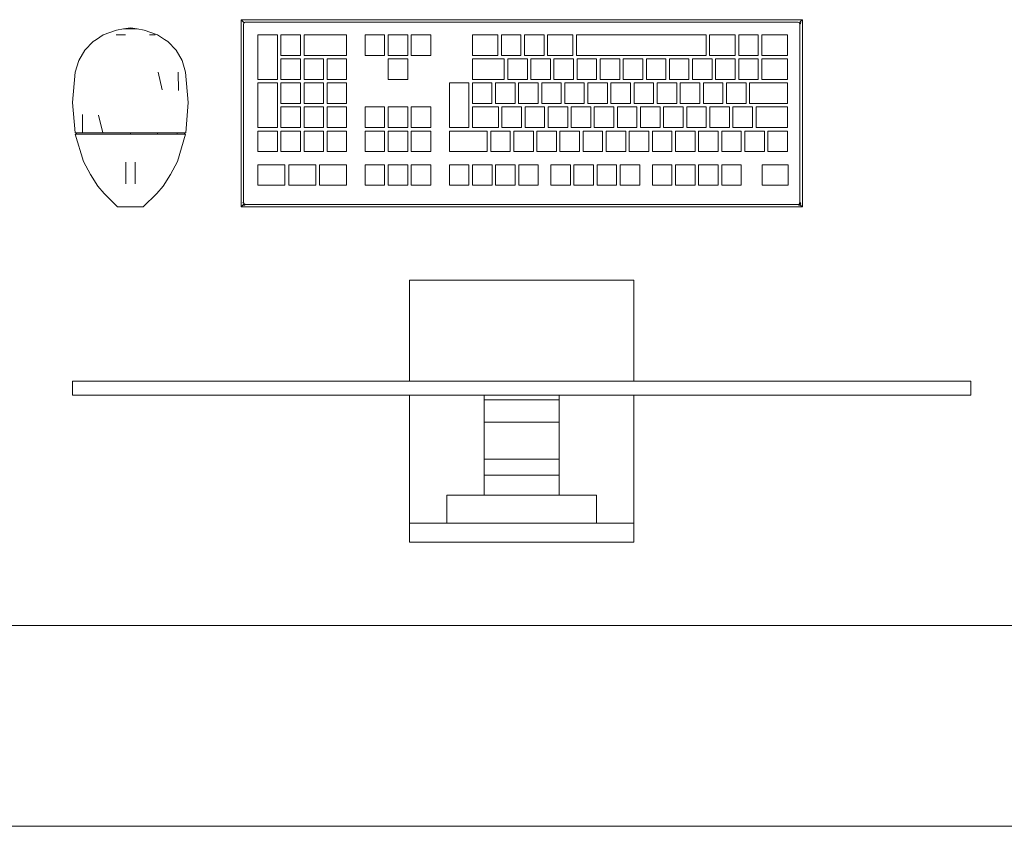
# Model space of a CAD drawing. Header units: millimetres. Extents: x 321 to 585, y -277 to 9.
# Tile 531 of 656: x 347.23 to 348.57, y -135.64 to -134.54. Entities that reach past the tile are written whole.
import ezdxf

# ---------------------------------------------------------------- set-up
doc = ezdxf.new("R2010")
doc.units = ezdxf.units.MM
doc.header["$MEASUREMENT"] = 0
doc.layers.add('IFC-Elemento construtivo genérico-Contorno', color=253, linetype='Continuous', lineweight=5)
doc.layers.add('IFC-Laje-Contorno', color=134, linetype='Continuous', lineweight=5)

msp = doc.modelspace()

# ---------------------------------------------------------------- linework, layer by layer
at = {"layer": 'IFC-Elemento construtivo genérico-Contorno', "lineweight": 5}
for p, q in [((347.5353, -134.5417), (347.5378, -134.5441)), ((347.5353, -134.7957), (347.5353, -134.5417)), ((347.5353, -134.5417), (348.2973, -134.5417)), ((348.2948, -134.5441), (348.2973, -134.5417)), ((348.2973, -134.7957), (348.2973, -134.5417)), ((347.3663, -134.5558), (347.3759, -134.5542)), ((347.3759, -134.5542), (347.3851, -134.5526)), ((347.3759, -134.5542), (347.3944, -134.5542)), ((347.3851, -134.5526), (347.3944, -134.5542)), ((347.3944, -134.5542), (347.404, -134.5558)), ((347.5378, -134.5441), (347.5394, -134.5458)), ((347.5385, -134.548), (347.5391, -134.5465)), ((347.5385, -134.548), (347.5388, -134.5472)), ((347.5385, -134.7893), (347.5385, -134.548)), ((347.5388, -134.5472), (347.5391, -134.5465)), ((347.5391, -134.5465), (347.5394, -134.5458)), ((347.5394, -134.5458), (347.5417, -134.5448)), ((347.5394, -134.5458), (347.5408, -134.5452)), ((347.5408, -134.5452), (347.5412, -134.545)), ((347.5412, -134.545), (347.5417, -134.5448)), ((347.5417, -134.5448), (348.291, -134.5448)), ((348.291, -134.5448), (348.2918, -134.5452)), ((348.291, -134.5448), (348.2925, -134.5455)), ((348.2918, -134.5452), (348.2932, -134.5458)), ((348.2925, -134.5455), (348.2932, -134.5458)), ((348.2932, -134.5458), (348.2948, -134.5441)), ((348.2932, -134.5458), (348.2938, -134.5472)), ((348.2932, -134.5458), (348.2941, -134.548)), ((348.2938, -134.5472), (348.294, -134.5476)), ((348.294, -134.5476), (348.2941, -134.548)), ((348.2941, -134.7893), (348.2941, -134.548)), ((348.2945, -134.5474), (348.2948, -134.5467)), ((348.2948, -134.5467), (348.2954, -134.5454)), ((347.3345, -134.5712), (347.3389, -134.5684)), ((347.3389, -134.5684), (347.3483, -134.5624)), ((347.3483, -134.5624), (347.3573, -134.5591)), ((347.3573, -134.5591), (347.3663, -134.5558)), ((347.3656, -134.5624), (347.3786, -134.5624)), ((347.3721, -134.5624), (347.3786, -134.5624)), ((347.404, -134.5558), (347.422, -134.5624)), ((347.4112, -134.5624), (347.4187, -134.5624)), ((347.4112, -134.5624), (347.4154, -134.5624)), ((347.422, -134.5624), (347.4314, -134.5684)), ((347.4314, -134.5684), (347.4358, -134.5712)), ((347.5581, -134.6227), (347.5581, -134.5623)), ((347.5581, -134.5623), (347.5846, -134.5623)), ((347.5846, -134.6227), (347.5846, -134.5623)), ((347.5895, -134.5901), (347.5895, -134.5623)), ((347.5895, -134.5623), (347.616, -134.5623)), ((347.616, -134.5901), (347.616, -134.5623)), ((347.6208, -134.5901), (347.6208, -134.5623)), ((347.6208, -134.5623), (347.6787, -134.5623)), ((347.6787, -134.5901), (347.6787, -134.5623)), ((347.7037, -134.5623), (347.7302, -134.5623)), ((347.7037, -134.5901), (347.7037, -134.5623)), ((347.7302, -134.5901), (347.7302, -134.5623)), ((347.735, -134.5623), (347.7616, -134.5623)), ((347.735, -134.5901), (347.735, -134.5623)), ((347.7616, -134.5901), (347.7616, -134.5623)), ((347.7664, -134.5623), (347.7929, -134.5623)), ((347.7664, -134.5901), (347.7664, -134.5623)), ((347.7929, -134.5901), (347.7929, -134.5623)), ((347.8494, -134.5901), (347.8494, -134.5623)), ((347.8494, -134.5623), (347.884, -134.5623)), ((347.884, -134.5901), (347.884, -134.5623)), ((347.8888, -134.5901), (347.8888, -134.5623)), ((347.8888, -134.5623), (347.9153, -134.5623)), ((347.9153, -134.5901), (347.9153, -134.5623)), ((347.9201, -134.5901), (347.9201, -134.5623)), ((347.9201, -134.5623), (347.9467, -134.5623)), ((347.9467, -134.5901), (347.9467, -134.5623)), ((347.9515, -134.5901), (347.9515, -134.5623)), ((347.9515, -134.5623), (347.9859, -134.5623)), ((347.9859, -134.5901), (347.9859, -134.5623)), ((347.9907, -134.5901), (347.9907, -134.5623)), ((347.9907, -134.5623), (348.1665, -134.5623)), ((348.1665, -134.5901), (348.1665, -134.5623)), ((348.1714, -134.5901), (348.1714, -134.5623)), ((348.1714, -134.5623), (348.2061, -134.5623)), ((348.2061, -134.5901), (348.2061, -134.5623)), ((348.211, -134.5901), (348.211, -134.5623)), ((348.211, -134.5623), (348.2375, -134.5623)), ((348.2375, -134.5901), (348.2375, -134.5623)), ((348.2423, -134.5901), (348.2423, -134.5623)), ((348.2423, -134.5623), (348.2771, -134.5623)), ((348.2771, -134.5901), (348.2771, -134.5623)), ((347.3232, -134.5829), (347.3345, -134.5712)), ((347.4358, -134.5712), (347.4471, -134.5829)), ((347.315, -134.5971), (347.3232, -134.5829)), ((347.4471, -134.5829), (347.4553, -134.5971)), ((347.5895, -134.5901), (347.616, -134.5901)), ((347.5895, -134.6227), (347.5895, -134.5949)), ((347.5895, -134.5949), (347.616, -134.5949)), ((347.616, -134.6227), (347.616, -134.5949)), ((347.6208, -134.5901), (347.6787, -134.5901)), ((347.6208, -134.6227), (347.6208, -134.5949)), ((347.6208, -134.5949), (347.6474, -134.5949)), ((347.6474, -134.6227), (347.6474, -134.5949)), ((347.6522, -134.6227), (347.6522, -134.5949)), ((347.6522, -134.5949), (347.6787, -134.5949)), ((347.6787, -134.6227), (347.6787, -134.5949)), ((347.7037, -134.5901), (347.7302, -134.5901)), ((347.735, -134.5901), (347.7616, -134.5901)), ((347.735, -134.6227), (347.735, -134.5949)), ((347.735, -134.5949), (347.7616, -134.5949)), ((347.7616, -134.6227), (347.7616, -134.5949)), ((347.7664, -134.5901), (347.7929, -134.5901)), ((347.8494, -134.5901), (347.884, -134.5901)), ((347.8494, -134.6227), (347.8494, -134.5949)), ((347.8494, -134.5949), (347.8926, -134.5949)), ((347.8888, -134.5901), (347.9153, -134.5901)), ((347.8926, -134.6227), (347.8926, -134.5949)), ((347.8974, -134.6227), (347.8974, -134.5949)), ((347.8974, -134.5949), (347.924, -134.5949)), ((347.9201, -134.5901), (347.9467, -134.5901)), ((347.924, -134.6227), (347.924, -134.5949)), ((347.9288, -134.6227), (347.9288, -134.5949)), ((347.9288, -134.5949), (347.9553, -134.5949)), ((347.9515, -134.5901), (347.9859, -134.5901)), ((347.9553, -134.6227), (347.9553, -134.5949)), ((347.9601, -134.6227), (347.9601, -134.5949)), ((347.9601, -134.5949), (347.9867, -134.5949)), ((347.9867, -134.6227), (347.9867, -134.5949)), ((347.9907, -134.5901), (348.1665, -134.5901)), ((347.9915, -134.6227), (347.9915, -134.5949)), ((347.9915, -134.5949), (348.018, -134.5949)), ((348.018, -134.6227), (348.018, -134.5949)), ((348.0228, -134.6227), (348.0228, -134.5949)), ((348.0228, -134.5949), (348.0494, -134.5949)), ((348.0494, -134.6227), (348.0494, -134.5949)), ((348.0542, -134.6227), (348.0542, -134.5949)), ((348.0542, -134.5949), (348.0807, -134.5949)), ((348.0807, -134.6227), (348.0807, -134.5949)), ((348.0856, -134.6227), (348.0856, -134.5949)), ((348.0856, -134.5949), (348.1121, -134.5949)), ((348.1121, -134.6227), (348.1121, -134.5949)), ((348.1169, -134.6227), (348.1169, -134.5949)), ((348.1169, -134.5949), (348.1434, -134.5949)), ((348.1434, -134.6227), (348.1434, -134.5949)), ((348.1483, -134.6227), (348.1483, -134.5949)), ((348.1483, -134.5949), (348.1748, -134.5949)), ((348.1714, -134.5901), (348.2061, -134.5901)), ((348.1748, -134.6227), (348.1748, -134.5949)), ((348.1796, -134.6227), (348.1796, -134.5949)), ((348.1796, -134.5949), (348.2061, -134.5949)), ((348.2061, -134.6227), (348.2061, -134.5949)), ((348.211, -134.5901), (348.2375, -134.5901)), ((348.211, -134.6227), (348.211, -134.5949)), ((348.211, -134.5949), (348.2375, -134.5949)), ((348.2375, -134.6227), (348.2375, -134.5949)), ((348.2423, -134.5901), (348.2771, -134.5901)), ((348.2423, -134.6227), (348.2423, -134.5949)), ((348.2423, -134.5949), (348.2771, -134.5949)), ((348.2771, -134.6227), (348.2771, -134.5949)), ((347.3103, -134.6127), (347.315, -134.5971)), ((347.4553, -134.5971), (347.46, -134.6127)), ((347.3067, -134.654), (347.3103, -134.6127)), ((347.4226, -134.6127), (347.4282, -134.6367)), ((347.45, -134.6127), (347.4504, -134.6377)), ((347.46, -134.6127), (347.4636, -134.654)), ((347.5581, -134.6227), (347.5846, -134.6227)), ((347.5581, -134.6878), (347.5581, -134.6275)), ((347.5581, -134.6275), (347.5846, -134.6275)), ((347.5846, -134.6878), (347.5846, -134.6275)), ((347.5895, -134.6227), (347.616, -134.6227)), ((347.5895, -134.6553), (347.5895, -134.6275)), ((347.5895, -134.6275), (347.616, -134.6275)), ((347.616, -134.6553), (347.616, -134.6275)), ((347.6208, -134.6227), (347.6474, -134.6227)), ((347.6208, -134.6553), (347.6208, -134.6275)), ((347.6208, -134.6275), (347.6474, -134.6275)), ((347.6474, -134.6553), (347.6474, -134.6275)), ((347.6522, -134.6227), (347.6787, -134.6227)), ((347.6522, -134.6553), (347.6522, -134.6275)), ((347.6522, -134.6275), (347.6787, -134.6275)), ((347.6787, -134.6553), (347.6787, -134.6275)), ((347.735, -134.6227), (347.7616, -134.6227)), ((347.8181, -134.6878), (347.8181, -134.6275)), ((347.8181, -134.6275), (347.8446, -134.6275)), ((347.8446, -134.6878), (347.8446, -134.6275)), ((347.8494, -134.6227), (347.8926, -134.6227)), ((347.8494, -134.6553), (347.8494, -134.6275)), ((347.8494, -134.6275), (347.8759, -134.6275)), ((347.8759, -134.6553), (347.8759, -134.6275)), ((347.8808, -134.6553), (347.8808, -134.6275)), ((347.8808, -134.6275), (347.9073, -134.6275)), ((347.8974, -134.6227), (347.924, -134.6227)), ((347.9073, -134.6553), (347.9073, -134.6275)), ((347.9121, -134.6553), (347.9121, -134.6275)), ((347.9121, -134.6275), (347.9386, -134.6275)), ((347.9288, -134.6227), (347.9553, -134.6227)), ((347.9386, -134.6553), (347.9386, -134.6275)), ((347.9435, -134.6553), (347.9435, -134.6275)), ((347.9435, -134.6275), (347.97, -134.6275)), ((347.9601, -134.6227), (347.9867, -134.6227)), ((347.97, -134.6553), (347.97, -134.6275)), ((347.9748, -134.6553), (347.9748, -134.6275)), ((347.9748, -134.6275), (348.0013, -134.6275)), ((347.9915, -134.6227), (348.018, -134.6227)), ((348.0013, -134.6553), (348.0013, -134.6275)), ((348.0062, -134.6553), (348.0062, -134.6275)), ((348.0062, -134.6275), (348.0327, -134.6275)), ((348.0228, -134.6227), (348.0494, -134.6227)), ((348.0327, -134.6553), (348.0327, -134.6275)), ((348.0375, -134.6553), (348.0375, -134.6275)), ((348.0375, -134.6275), (348.0641, -134.6275)), ((348.0542, -134.6227), (348.0807, -134.6227)), ((348.0641, -134.6553), (348.0641, -134.6275)), ((348.0689, -134.6553), (348.0689, -134.6275)), ((348.0689, -134.6275), (348.0954, -134.6275)), ((348.0856, -134.6227), (348.1121, -134.6227)), ((348.0954, -134.6553), (348.0954, -134.6275)), ((348.1002, -134.6553), (348.1002, -134.6275)), ((348.1002, -134.6275), (348.1268, -134.6275)), ((348.1169, -134.6227), (348.1434, -134.6227)), ((348.1268, -134.6553), (348.1268, -134.6275)), ((348.1316, -134.6553), (348.1316, -134.6275)), ((348.1316, -134.6275), (348.1581, -134.6275)), ((348.1483, -134.6227), (348.1748, -134.6227)), ((348.1581, -134.6553), (348.1581, -134.6275)), ((348.1629, -134.6553), (348.1629, -134.6275)), ((348.1629, -134.6275), (348.1895, -134.6275)), ((348.1796, -134.6227), (348.2061, -134.6227)), ((348.1895, -134.6553), (348.1895, -134.6275)), ((348.1943, -134.6553), (348.1943, -134.6275)), ((348.1943, -134.6275), (348.2208, -134.6275)), ((348.211, -134.6227), (348.2375, -134.6227)), ((348.2208, -134.6553), (348.2208, -134.6275)), ((348.2257, -134.6553), (348.2257, -134.6275)), ((348.2257, -134.6275), (348.2771, -134.6275)), ((348.2423, -134.6227), (348.2771, -134.6227)), ((348.2771, -134.6553), (348.2771, -134.6275)), ((347.3067, -134.654), (347.31, -134.6953)), ((347.4603, -134.6953), (347.4636, -134.654)), ((347.5895, -134.6553), (347.616, -134.6553)), ((347.5895, -134.6878), (347.5895, -134.6601)), ((347.5895, -134.6601), (347.616, -134.6601)), ((347.616, -134.6878), (347.616, -134.6601)), ((347.6208, -134.6553), (347.6474, -134.6553)), ((347.6208, -134.6878), (347.6208, -134.6601)), ((347.6208, -134.6601), (347.6474, -134.6601)), ((347.6474, -134.6878), (347.6474, -134.6601)), ((347.6522, -134.6553), (347.6787, -134.6553)), ((347.6522, -134.6878), (347.6522, -134.6601)), ((347.6522, -134.6601), (347.6787, -134.6601)), ((347.6787, -134.6878), (347.6787, -134.6601)), ((347.7037, -134.6601), (347.7302, -134.6601)), ((347.7037, -134.6878), (347.7037, -134.6601)), ((347.7302, -134.6878), (347.7302, -134.6601)), ((347.735, -134.6601), (347.7616, -134.6601)), ((347.735, -134.6878), (347.735, -134.6601)), ((347.7616, -134.6878), (347.7616, -134.6601)), ((347.7664, -134.6601), (347.7929, -134.6601)), ((347.7664, -134.6878), (347.7664, -134.6601)), ((347.7929, -134.6878), (347.7929, -134.6601)), ((347.8494, -134.6553), (347.8759, -134.6553)), ((347.8494, -134.6878), (347.8494, -134.6601)), ((347.8494, -134.6601), (347.8847, -134.6601)), ((347.8808, -134.6553), (347.9073, -134.6553)), ((347.8847, -134.6878), (347.8847, -134.6601)), ((347.8895, -134.6878), (347.8895, -134.6601)), ((347.8895, -134.6601), (347.916, -134.6601)), ((347.9121, -134.6553), (347.9386, -134.6553)), ((347.916, -134.6878), (347.916, -134.6601)), ((347.9209, -134.6878), (347.9209, -134.6601)), ((347.9209, -134.6601), (347.9474, -134.6601)), ((347.9435, -134.6553), (347.97, -134.6553)), ((347.9474, -134.6878), (347.9474, -134.6601)), ((347.9522, -134.6878), (347.9522, -134.6601)), ((347.9522, -134.6601), (347.9788, -134.6601)), ((347.9748, -134.6553), (348.0013, -134.6553)), ((347.9788, -134.6878), (347.9788, -134.6601)), ((347.9836, -134.6878), (347.9836, -134.6601)), ((347.9836, -134.6601), (348.0101, -134.6601)), ((348.0062, -134.6553), (348.0327, -134.6553)), ((348.0101, -134.6878), (348.0101, -134.6601)), ((348.0149, -134.6878), (348.0149, -134.6601)), ((348.0149, -134.6601), (348.0415, -134.6601)), ((348.0375, -134.6553), (348.0641, -134.6553)), ((348.0415, -134.6878), (348.0415, -134.6601)), ((348.0463, -134.6878), (348.0463, -134.6601)), ((348.0463, -134.6601), (348.0728, -134.6601)), ((348.0689, -134.6553), (348.0954, -134.6553)), ((348.0728, -134.6878), (348.0728, -134.6601)), ((348.0777, -134.6878), (348.0777, -134.6601)), ((348.0777, -134.6601), (348.1042, -134.6601)), ((348.1002, -134.6553), (348.1268, -134.6553)), ((348.1042, -134.6878), (348.1042, -134.6601)), ((348.109, -134.6878), (348.109, -134.6601)), ((348.109, -134.6601), (348.1355, -134.6601)), ((348.1316, -134.6553), (348.1581, -134.6553)), ((348.1355, -134.6878), (348.1355, -134.6601)), ((348.1404, -134.6878), (348.1404, -134.6601)), ((348.1404, -134.6601), (348.1669, -134.6601)), ((348.1629, -134.6553), (348.1895, -134.6553)), ((348.1669, -134.6878), (348.1669, -134.6601)), ((348.1717, -134.6878), (348.1717, -134.6601)), ((348.1717, -134.6601), (348.1982, -134.6601)), ((348.1943, -134.6553), (348.2208, -134.6553)), ((348.1982, -134.6878), (348.1982, -134.6601)), ((348.2031, -134.6878), (348.2031, -134.6601)), ((348.2031, -134.6601), (348.2296, -134.6601)), ((348.2257, -134.6553), (348.2771, -134.6553)), ((348.2296, -134.6878), (348.2296, -134.6601)), ((348.2344, -134.6878), (348.2344, -134.6601)), ((348.2344, -134.6601), (348.2771, -134.6601)), ((348.2771, -134.6878), (348.2771, -134.6601)), ((347.3199, -134.6704), (347.3201, -134.6953)), ((347.342, -134.6713), (347.3476, -134.6953)), ((347.5581, -134.6878), (347.5846, -134.6878)), ((347.5895, -134.6878), (347.616, -134.6878)), ((347.6208, -134.6878), (347.6474, -134.6878)), ((347.6522, -134.6878), (347.6787, -134.6878)), ((347.7037, -134.6878), (347.7302, -134.6878)), ((347.735, -134.6878), (347.7616, -134.6878)), ((347.7664, -134.6878), (347.7929, -134.6878)), ((347.8181, -134.6878), (347.8446, -134.6878)), ((347.8494, -134.6878), (347.8847, -134.6878)), ((347.8895, -134.6878), (347.916, -134.6878)), ((347.9209, -134.6878), (347.9474, -134.6878)), ((347.9522, -134.6878), (347.9788, -134.6878)), ((347.9836, -134.6878), (348.0101, -134.6878)), ((348.0149, -134.6878), (348.0415, -134.6878)), ((348.0463, -134.6878), (348.0728, -134.6878)), ((348.0777, -134.6878), (348.1042, -134.6878)), ((348.109, -134.6878), (348.1355, -134.6878)), ((348.1404, -134.6878), (348.1669, -134.6878)), ((348.1717, -134.6878), (348.1982, -134.6878)), ((348.2031, -134.6878), (348.2296, -134.6878)), ((348.2344, -134.6878), (348.2771, -134.6878)), ((347.31, -134.6953), (347.315, -134.6953)), ((347.3103, -134.697), (347.3214, -134.7342)), ((347.3103, -134.697), (347.3203, -134.697)), ((347.3119, -134.697), (347.3119, -134.6953)), ((347.3144, -134.697), (347.3168, -134.697)), ((347.315, -134.6953), (347.3201, -134.6953)), ((347.3168, -134.697), (347.3193, -134.697)), ((347.3193, -134.697), (347.3217, -134.697)), ((347.3201, -134.6953), (347.3338, -134.6953)), ((347.3203, -134.697), (347.334, -134.697)), ((347.3284, -134.697), (347.3351, -134.697)), ((347.3338, -134.6953), (347.3476, -134.6953)), ((347.334, -134.697), (347.3477, -134.697)), ((347.3418, -134.697), (347.3485, -134.697)), ((347.3476, -134.6953), (347.3664, -134.6953)), ((347.3477, -134.697), (347.3664, -134.697)), ((347.3577, -134.697), (347.3668, -134.697)), ((347.3664, -134.6953), (347.3851, -134.6953)), ((347.3664, -134.697), (347.3851, -134.697)), ((347.376, -134.697), (347.3851, -134.697)), ((347.3851, -134.697), (347.3851, -134.6953)), ((347.3851, -134.6953), (347.4039, -134.6953)), ((347.3851, -134.697), (347.4039, -134.697)), ((347.3851, -134.697), (347.3943, -134.697)), ((347.4035, -134.697), (347.4126, -134.697)), ((347.4039, -134.6953), (347.4227, -134.6953)), ((347.4039, -134.697), (347.4226, -134.697)), ((347.4218, -134.697), (347.4218, -134.6953)), ((347.4218, -134.697), (347.4285, -134.697)), ((347.4226, -134.697), (347.4363, -134.697)), ((347.4227, -134.6953), (347.4365, -134.6953)), ((347.4352, -134.697), (347.4419, -134.697)), ((347.4363, -134.697), (347.45, -134.697)), ((347.4365, -134.6953), (347.4502, -134.6953)), ((347.4486, -134.697), (347.4486, -134.6953)), ((347.4486, -134.697), (347.451, -134.697)), ((347.4489, -134.7342), (347.46, -134.697)), ((347.45, -134.697), (347.46, -134.697)), ((347.4502, -134.6953), (347.4552, -134.6953)), ((347.451, -134.697), (347.4535, -134.697)), ((347.4535, -134.697), (347.455, -134.697)), ((347.455, -134.697), (347.4567, -134.697)), ((347.4552, -134.6953), (347.4603, -134.6953)), ((347.4584, -134.697), (347.4584, -134.6953)), ((347.5581, -134.7204), (347.5581, -134.6927)), ((347.5581, -134.6927), (347.5846, -134.6927)), ((347.5846, -134.7204), (347.5846, -134.6927)), ((347.5895, -134.7204), (347.5895, -134.6927)), ((347.5895, -134.6927), (347.616, -134.6927)), ((347.616, -134.7204), (347.616, -134.6927)), ((347.6208, -134.7204), (347.6208, -134.6927)), ((347.6208, -134.6927), (347.6474, -134.6927)), ((347.6474, -134.7204), (347.6474, -134.6927)), ((347.6522, -134.7204), (347.6522, -134.6927)), ((347.6522, -134.6927), (347.6787, -134.6927)), ((347.6787, -134.7204), (347.6787, -134.6927)), ((347.7037, -134.7204), (347.7037, -134.6927)), ((347.7037, -134.6927), (347.7302, -134.6927)), ((347.7302, -134.7204), (347.7302, -134.6927)), ((347.735, -134.7204), (347.735, -134.6927)), ((347.735, -134.6927), (347.7616, -134.6927)), ((347.7616, -134.7204), (347.7616, -134.6927)), ((347.7664, -134.7204), (347.7664, -134.6927)), ((347.7664, -134.6927), (347.7929, -134.6927)), ((347.7929, -134.7204), (347.7929, -134.6927)), ((347.8181, -134.7204), (347.8181, -134.6927)), ((347.8181, -134.6927), (347.8694, -134.6927)), ((347.8694, -134.7204), (347.8694, -134.6927)), ((347.8743, -134.7204), (347.8743, -134.6927)), ((347.8743, -134.6927), (347.9008, -134.6927)), ((347.9008, -134.7204), (347.9008, -134.6927)), ((347.9056, -134.7204), (347.9056, -134.6927)), ((347.9056, -134.6927), (347.9322, -134.6927)), ((347.9322, -134.7204), (347.9322, -134.6927)), ((347.937, -134.7204), (347.937, -134.6927)), ((347.937, -134.6927), (347.9635, -134.6927)), ((347.9635, -134.7204), (347.9635, -134.6927)), ((347.9683, -134.7204), (347.9683, -134.6927)), ((347.9683, -134.6927), (347.9949, -134.6927)), ((347.9949, -134.7204), (347.9949, -134.6927)), ((347.9997, -134.7204), (347.9997, -134.6927)), ((347.9997, -134.6927), (348.0262, -134.6927)), ((348.0262, -134.7204), (348.0262, -134.6927)), ((348.031, -134.7204), (348.031, -134.6927)), ((348.031, -134.6927), (348.0576, -134.6927)), ((348.0576, -134.7204), (348.0576, -134.6927)), ((348.0624, -134.7204), (348.0624, -134.6927)), ((348.0624, -134.6927), (348.0889, -134.6927)), ((348.0889, -134.7204), (348.0889, -134.6927)), ((348.0938, -134.7204), (348.0938, -134.6927)), ((348.0938, -134.6927), (348.1203, -134.6927)), ((348.1203, -134.7204), (348.1203, -134.6927)), ((348.1251, -134.7204), (348.1251, -134.6927)), ((348.1251, -134.6927), (348.1516, -134.6927)), ((348.1516, -134.7204), (348.1516, -134.6927)), ((348.1565, -134.7204), (348.1565, -134.6927)), ((348.1565, -134.6927), (348.183, -134.6927)), ((348.183, -134.7204), (348.183, -134.6927)), ((348.1878, -134.7204), (348.1878, -134.6927)), ((348.1878, -134.6927), (348.2143, -134.6927)), ((348.2143, -134.7204), (348.2143, -134.6927)), ((348.2192, -134.7204), (348.2192, -134.6927)), ((348.2192, -134.6927), (348.2457, -134.6927)), ((348.2457, -134.7204), (348.2457, -134.6927)), ((348.2505, -134.7204), (348.2505, -134.6927)), ((348.2505, -134.6927), (348.2771, -134.6927)), ((348.2771, -134.7204), (348.2771, -134.6927)), ((347.5581, -134.7204), (347.5846, -134.7204)), ((347.5895, -134.7204), (347.616, -134.7204)), ((347.6208, -134.7204), (347.6474, -134.7204)), ((347.6522, -134.7204), (347.6787, -134.7204)), ((347.7037, -134.7204), (347.7302, -134.7204)), ((347.735, -134.7204), (347.7616, -134.7204)), ((347.7664, -134.7204), (347.7929, -134.7204)), ((347.8181, -134.7204), (347.8694, -134.7204)), ((347.8743, -134.7204), (347.9008, -134.7204)), ((347.9056, -134.7204), (347.9322, -134.7204)), ((347.937, -134.7204), (347.9635, -134.7204)), ((347.9683, -134.7204), (347.9949, -134.7204)), ((347.9997, -134.7204), (348.0262, -134.7204)), ((348.031, -134.7204), (348.0576, -134.7204)), ((348.0624, -134.7204), (348.0889, -134.7204)), ((348.0938, -134.7204), (348.1203, -134.7204)), ((348.1251, -134.7204), (348.1516, -134.7204)), ((348.1565, -134.7204), (348.183, -134.7204)), ((348.1878, -134.7204), (348.2143, -134.7204)), ((348.2192, -134.7204), (348.2457, -134.7204)), ((348.2505, -134.7204), (348.2771, -134.7204)), ((347.3214, -134.7342), (347.3309, -134.7515)), ((347.3791, -134.7398), (347.3791, -134.7351)), ((347.3791, -134.7449), (347.3791, -134.7398)), ((347.3918, -134.7398), (347.3918, -134.7351)), ((347.3918, -134.7449), (347.3918, -134.7398)), ((347.4394, -134.7515), (347.4489, -134.7342)), ((347.5581, -134.7386), (347.5949, -134.7386)), ((347.5581, -134.7664), (347.5581, -134.7386)), ((347.5949, -134.7664), (347.5949, -134.7386)), ((347.6, -134.7386), (347.6368, -134.7386)), ((347.6, -134.7664), (347.6, -134.7386)), ((347.6368, -134.7664), (347.6368, -134.7386)), ((347.642, -134.7664), (347.642, -134.7386)), ((347.642, -134.7386), (347.6787, -134.7386)), ((347.6787, -134.7664), (347.6787, -134.7386)), ((347.7037, -134.7664), (347.7037, -134.7386)), ((347.7037, -134.7386), (347.7302, -134.7386)), ((347.7302, -134.7664), (347.7302, -134.7386)), ((347.735, -134.7664), (347.735, -134.7386)), ((347.735, -134.7386), (347.7616, -134.7386)), ((347.7616, -134.7664), (347.7616, -134.7386)), ((347.7664, -134.7664), (347.7664, -134.7386)), ((347.7664, -134.7386), (347.7929, -134.7386)), ((347.7929, -134.7664), (347.7929, -134.7386)), ((347.8181, -134.7664), (347.8181, -134.7386)), ((347.8181, -134.7386), (347.8446, -134.7386)), ((347.8446, -134.7664), (347.8446, -134.7386)), ((347.8495, -134.7664), (347.8495, -134.7386)), ((347.8495, -134.7386), (347.876, -134.7386)), ((347.876, -134.7664), (347.876, -134.7386)), ((347.8808, -134.7664), (347.8808, -134.7386)), ((347.8808, -134.7386), (347.9073, -134.7386)), ((347.9073, -134.7664), (347.9073, -134.7386)), ((347.9122, -134.7664), (347.9122, -134.7386)), ((347.9122, -134.7386), (347.9387, -134.7386)), ((347.9387, -134.7664), (347.9387, -134.7386)), ((347.9559, -134.7664), (347.9559, -134.7386)), ((347.9559, -134.7386), (347.9825, -134.7386)), ((347.9825, -134.7664), (347.9825, -134.7386)), ((347.9873, -134.7664), (347.9873, -134.7386)), ((347.9873, -134.7386), (348.0138, -134.7386)), ((348.0138, -134.7664), (348.0138, -134.7386)), ((348.0186, -134.7664), (348.0186, -134.7386)), ((348.0186, -134.7386), (348.0452, -134.7386)), ((348.0452, -134.7664), (348.0452, -134.7386)), ((348.05, -134.7664), (348.05, -134.7386)), ((348.05, -134.7386), (348.0765, -134.7386)), ((348.0765, -134.7664), (348.0765, -134.7386)), ((348.0938, -134.7664), (348.0938, -134.7386)), ((348.0938, -134.7386), (348.1203, -134.7386)), ((348.1203, -134.7664), (348.1203, -134.7386)), ((348.1251, -134.7664), (348.1251, -134.7386)), ((348.1251, -134.7386), (348.1516, -134.7386)), ((348.1516, -134.7664), (348.1516, -134.7386)), ((348.1565, -134.7664), (348.1565, -134.7386)), ((348.1565, -134.7386), (348.183, -134.7386)), ((348.183, -134.7664), (348.183, -134.7386)), ((348.1878, -134.7664), (348.1878, -134.7386)), ((348.1878, -134.7386), (348.2143, -134.7386)), ((348.2143, -134.7664), (348.2143, -134.7386)), ((348.2427, -134.7664), (348.2427, -134.7386)), ((348.2427, -134.7386), (348.278, -134.7386)), ((348.278, -134.7664), (348.278, -134.7386)), ((347.3309, -134.7515), (347.3409, -134.7677)), ((347.3791, -134.75), (347.3791, -134.7449)), ((347.3791, -134.7547), (347.3791, -134.75)), ((347.3791, -134.7588), (347.3791, -134.7547)), ((347.3918, -134.75), (347.3918, -134.7449)), ((347.3918, -134.7547), (347.3918, -134.75)), ((347.3918, -134.7588), (347.3918, -134.7547)), ((347.4294, -134.7677), (347.4394, -134.7515)), ((347.3409, -134.7677), (347.3494, -134.7773)), ((347.3791, -134.7619), (347.3791, -134.7588)), ((347.3791, -134.7639), (347.3791, -134.7619)), ((347.3791, -134.7646), (347.3791, -134.7639)), ((347.3918, -134.7619), (347.3918, -134.7588)), ((347.3918, -134.7639), (347.3918, -134.7619)), ((347.3918, -134.7646), (347.3918, -134.7639)), ((347.4209, -134.7773), (347.4294, -134.7677)), ((347.5581, -134.7664), (347.5949, -134.7664)), ((347.6, -134.7664), (347.6368, -134.7664)), ((347.642, -134.7664), (347.6787, -134.7664)), ((347.7037, -134.7664), (347.7302, -134.7664)), ((347.735, -134.7664), (347.7616, -134.7664)), ((347.7664, -134.7664), (347.7929, -134.7664)), ((347.8181, -134.7664), (347.8446, -134.7664)), ((347.8495, -134.7664), (347.876, -134.7664)), ((347.8808, -134.7664), (347.9073, -134.7664)), ((347.9122, -134.7664), (347.9387, -134.7664)), ((347.9559, -134.7664), (347.9825, -134.7664)), ((347.9873, -134.7664), (348.0138, -134.7664)), ((348.0186, -134.7664), (348.0452, -134.7664)), ((348.05, -134.7664), (348.0765, -134.7664)), ((348.0938, -134.7664), (348.1203, -134.7664)), ((348.1251, -134.7664), (348.1516, -134.7664)), ((348.1565, -134.7664), (348.183, -134.7664)), ((348.1878, -134.7664), (348.2143, -134.7664)), ((348.2427, -134.7664), (348.278, -134.7664)), ((347.3494, -134.7773), (347.3678, -134.7957)), ((347.4025, -134.7957), (347.4209, -134.7773)), ((347.3678, -134.7957), (347.3702, -134.7957)), ((347.3702, -134.7957), (347.3726, -134.7957)), ((347.3726, -134.7957), (347.3746, -134.7957)), ((347.3746, -134.7957), (347.3765, -134.7957)), ((347.3765, -134.7957), (347.3808, -134.7957)), ((347.3808, -134.7957), (347.3851, -134.7957)), ((347.3851, -134.7957), (347.3895, -134.7957)), ((347.3895, -134.7957), (347.3938, -134.7957)), ((347.3938, -134.7957), (347.3957, -134.7957)), ((347.3957, -134.7957), (347.3977, -134.7957)), ((347.3977, -134.7957), (347.4001, -134.7957)), ((347.4001, -134.7957), (347.4025, -134.7957)), ((347.5353, -134.7957), (347.5378, -134.7932)), ((347.5353, -134.7957), (348.2973, -134.7957)), ((347.5378, -134.7906), (347.5385, -134.7893)), ((347.5378, -134.7906), (347.5381, -134.79)), ((347.5378, -134.7932), (347.5394, -134.7916)), ((347.5381, -134.79), (347.5385, -134.7893)), ((347.5385, -134.7893), (347.5394, -134.7916)), ((347.5385, -134.7893), (347.5388, -134.7901)), ((347.539, -134.7938), (347.5417, -134.7925)), ((347.539, -134.7938), (347.5403, -134.7931)), ((347.5394, -134.7916), (347.5401, -134.7919)), ((347.5401, -134.7919), (347.5417, -134.7925)), ((347.5401, -134.7919), (347.5408, -134.7921)), ((347.5403, -134.7931), (347.5417, -134.7925)), ((347.5408, -134.7921), (347.5417, -134.7925)), ((347.5417, -134.7925), (348.291, -134.7925)), ((348.291, -134.7925), (348.2932, -134.7916)), ((348.2916, -134.7928), (348.2923, -134.7931)), ((348.2923, -134.7931), (348.2936, -134.7938)), ((348.2932, -134.7916), (348.2935, -134.7908)), ((348.2932, -134.7916), (348.2948, -134.7932)), ((348.2935, -134.7908), (348.2941, -134.7893)), ((348.2941, -134.7893), (348.2948, -134.7906)), ((348.2948, -134.7906), (348.2954, -134.7919)), ((348.2948, -134.7932), (348.2973, -134.7957)), ((347.7639, -135.0322), (347.7639, -134.8949)), ((347.7639, -134.8949), (348.0687, -134.8949)), ((348.0687, -135.0322), (348.0687, -134.8949)), ((347.3067, -135.0322), (347.3071, -135.0322)), ((347.3067, -135.0512), (347.3067, -135.0322)), ((347.3071, -135.0322), (347.3084, -135.0322)), ((347.3084, -135.0322), (347.3104, -135.0322)), ((347.3104, -135.0322), (347.3131, -135.0322)), ((347.3131, -135.0322), (347.3161, -135.0322)), ((347.3161, -135.0322), (347.3194, -135.0322)), ((347.3194, -135.0322), (348.5132, -135.0322)), ((348.5132, -135.0322), (348.5165, -135.0322)), ((348.5165, -135.0322), (348.5196, -135.0322)), ((348.5196, -135.0322), (348.5222, -135.0322)), ((348.5222, -135.0322), (348.5242, -135.0322)), ((348.5242, -135.0322), (348.5255, -135.0322)), ((348.5255, -135.0322), (348.5259, -135.0322)), ((348.5259, -135.0512), (348.5259, -135.0322)), ((347.3067, -135.0512), (347.3071, -135.0512)), ((347.3071, -135.0512), (347.3084, -135.0512)), ((347.3084, -135.0512), (347.3104, -135.0512)), ((347.3104, -135.0512), (347.3131, -135.0512)), ((347.3131, -135.0512), (347.3161, -135.0512)), ((347.3161, -135.0512), (347.3194, -135.0512)), ((347.3194, -135.0512), (348.5132, -135.0512)), ((347.7639, -135.2124), (347.7639, -135.0512)), ((347.8655, -135.0576), (347.8655, -135.0512)), ((347.8655, -135.0576), (347.9671, -135.0576)), ((347.8655, -135.0878), (347.8655, -135.0576)), ((347.9671, -135.0576), (347.9671, -135.0512)), ((347.9671, -135.0878), (347.9671, -135.0576)), ((348.0687, -135.2124), (348.0687, -135.0512)), ((348.5132, -135.0512), (348.5165, -135.0512)), ((348.5165, -135.0512), (348.5196, -135.0512)), ((348.5196, -135.0512), (348.5222, -135.0512)), ((348.5222, -135.0512), (348.5242, -135.0512)), ((348.5242, -135.0512), (348.5255, -135.0512)), ((348.5255, -135.0512), (348.5259, -135.0512)), ((347.8655, -135.1378), (347.8655, -135.0878)), ((347.8655, -135.0878), (347.9671, -135.0878)), ((347.9671, -135.1378), (347.9671, -135.0878)), ((347.8655, -135.1597), (347.8655, -135.1378)), ((347.8655, -135.1378), (347.9671, -135.1378)), ((347.9671, -135.1597), (347.9671, -135.1378)), ((347.8655, -135.1597), (347.9671, -135.1597)), ((347.8655, -135.1665), (347.8655, -135.1597)), ((347.8655, -135.1757), (347.8655, -135.1665)), ((347.9671, -135.1665), (347.9671, -135.158)), ((347.9671, -135.1757), (347.9671, -135.1665)), ((347.8655, -135.187), (347.8655, -135.1757)), ((347.9671, -135.187), (347.9671, -135.1757)), ((347.8147, -135.2251), (347.8147, -135.187)), ((347.8147, -135.187), (348.0179, -135.187)), ((348.0179, -135.2251), (348.0179, -135.187)), ((347.7639, -135.2157), (347.7639, -135.2124)), ((347.7639, -135.2187), (347.7639, -135.2157)), ((347.7639, -135.2214), (347.7639, -135.2187)), ((347.7639, -135.2234), (347.7639, -135.2214)), ((347.7639, -135.2246), (347.7639, -135.2234)), ((348.0687, -135.2157), (348.0687, -135.2124)), ((348.0687, -135.2187), (348.0687, -135.2157)), ((348.0687, -135.2214), (348.0687, -135.2187)), ((348.0687, -135.2234), (348.0687, -135.2214)), ((348.0687, -135.2246), (348.0687, -135.2234)), ((347.7639, -135.2251), (347.7639, -135.2246)), ((347.7639, -135.2505), (347.7639, -135.2251)), ((347.7639, -135.2251), (348.0687, -135.2251)), ((348.0687, -135.2251), (348.0687, -135.2246)), ((348.0687, -135.2505), (348.0687, -135.2251)), ((347.7639, -135.2505), (348.0687, -135.2505))]:
    msp.add_line(p, q, dxfattribs=at)
at = {"layer": 'IFC-Laje-Contorno', "color": 7, "lineweight": 5}
for p, q in [((345.1315, -135.3638), (351.4158, -135.3638)), ((345.1315, -135.6362), (351.3914, -135.6362))]:
    msp.add_line(p, q, dxfattribs=at)

doc.saveas('drawing.dxf')
